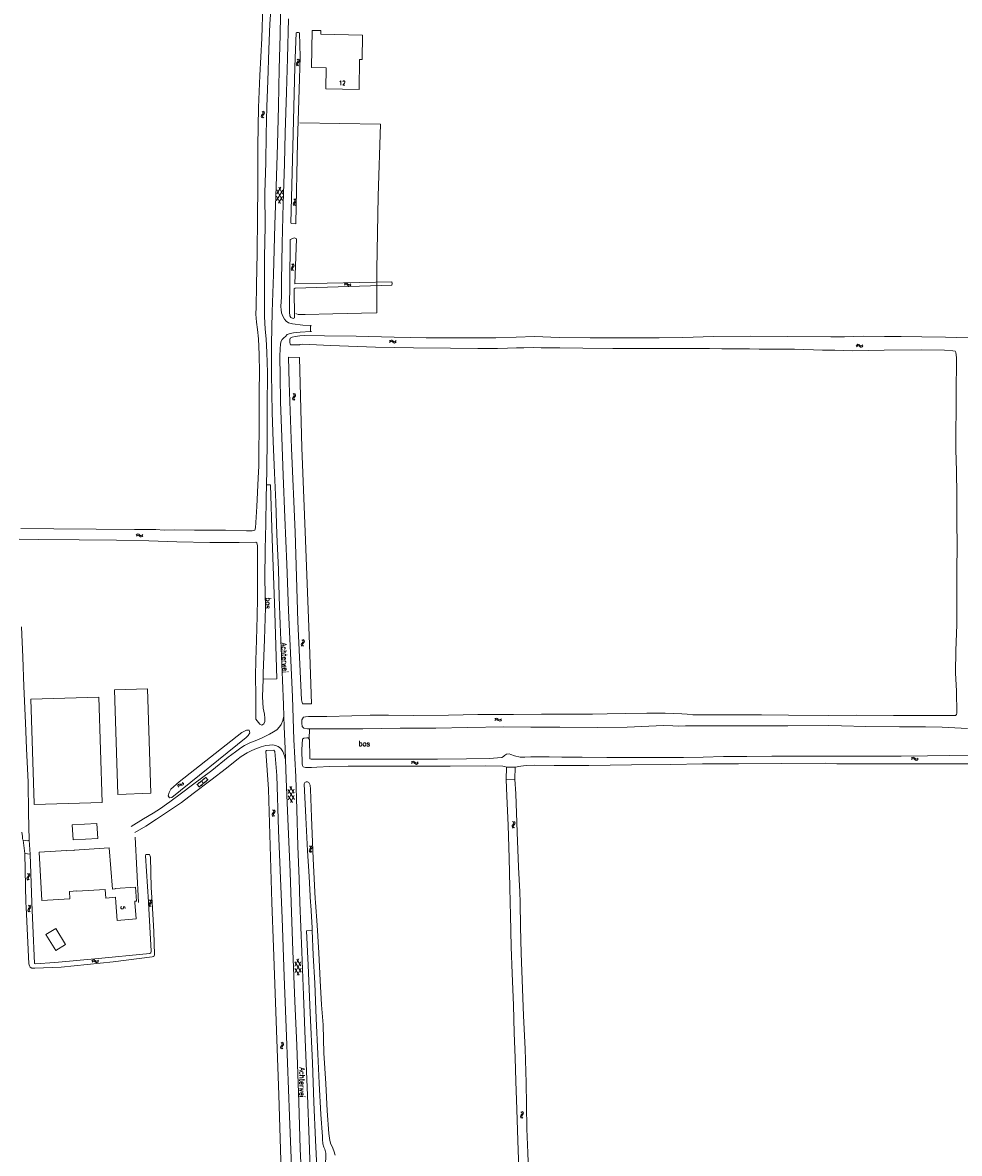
# Model space of a CAD drawing. Header units: metres. Extents: x 189705 to 199106, y 581686 to 588448.
# Tile 527 of 555: x 197139 to 197494, y 587405 to 587833. Entities that reach past the tile are written whole.
import ezdxf
from ezdxf.enums import TextEntityAlignment as Align

# ---------------------------------------------------------------- set-up
doc = ezdxf.new("R2010")
doc.units = ezdxf.units.M
doc.layers.add('B-WA-OG-GBKN-G', color=7, linetype='Continuous', lineweight=18)
doc.styles.add('Style-STANDARD', font='STANDARD.shx')

msp = doc.modelspace()

# ---------------------------------------------------------------- linework, layer by layer
at = {"layer": 'B-WA-OG-GBKN-G'}
for p, q in [((197243.057, 587817.988), (197243.328, 587818.293)), ((197243.346, 587818.922), (197243.089, 587819.24)), ((197243.328, 587818.293), (197243.446, 587818.6)), ((197243.446, 587818.6), (197243.346, 587818.922)), ((197243.553, 587817.976), (197243.827, 587818.278)), ((197243.842, 587818.907), (197243.585, 587819.225)), ((197243.827, 587818.278), (197243.944, 587818.586)), ((197243.944, 587818.586), (197243.842, 587818.907)), ((197242.667, 587817.368), (197242.785, 587817.685)), ((197242.768, 587817.057), (197242.667, 587817.368)), ((197243.025, 587816.741), (197242.768, 587817.057)), ((197242.785, 587817.685), (197243.057, 587817.988)), ((197243.168, 587817.357), (197243.281, 587817.663)), ((197243.266, 587817.044), (197243.168, 587817.357)), ((197243.521, 587816.726), (197243.266, 587817.044)), ((197243.281, 587817.663), (197243.553, 587817.976)), ((197229.59, 587797.882), (197229.498, 587797.566)), ((197229.498, 587797.566), (197229.626, 587797.254)), ((197229.838, 587798.206), (197229.59, 587797.882)), ((197229.626, 587797.254), (197229.908, 587796.958)), ((197229.768, 587799.454), (197230.048, 587799.158)), ((197230.084, 587798.54), (197229.838, 587798.206)), ((197230.088, 587797.908), (197229.996, 587797.592)), ((197229.996, 587797.592), (197230.122, 587797.28)), ((197230.048, 587799.158), (197230.172, 587798.854)), ((197230.172, 587798.854), (197230.084, 587798.54)), ((197230.334, 587798.234), (197230.088, 587797.908)), ((197230.122, 587797.28), (197230.404, 587796.984)), ((197230.264, 587799.48), (197230.546, 587799.186)), ((197230.58, 587798.558), (197230.334, 587798.234)), ((197230.546, 587799.186), (197230.672, 587798.884)), ((197230.672, 587798.884), (197230.58, 587798.558)), ((197235.23, 587765.757), (197237.655, 587769.662)), ((197235.28, 587767.317), (197236.719, 587764.626)), ((197235.309, 587768.182), (197236.919, 587770.773)), ((197235.359, 587769.737), (197237.528, 587765.684)), ((197235.967, 587764.65), (197237.578, 587767.244)), ((197236.166, 587770.797), (197237.606, 587768.108)), ((197241.628, 587764.714), (197241.527, 587764.401)), ((197241.527, 587764.401), (197241.646, 587764.086)), ((197241.886, 587765.031), (197241.628, 587764.714)), ((197241.646, 587764.086), (197241.919, 587763.782)), ((197241.852, 587766.281), (197242.123, 587765.977)), ((197242.141, 587765.358), (197241.886, 587765.031)), ((197242.127, 587764.726), (197242.026, 587764.413)), ((197242.026, 587764.413), (197242.143, 587764.097)), ((197242.123, 587765.977), (197242.238, 587765.669)), ((197242.382, 587765.045), (197242.127, 587764.726)), ((197242.238, 587765.669), (197242.141, 587765.358)), ((197242.143, 587764.097), (197242.416, 587763.793)), ((197242.348, 587766.292), (197242.622, 587765.99)), ((197242.638, 587765.361), (197242.382, 587765.045)), ((197242.622, 587765.99), (197242.739, 587765.685)), ((197242.739, 587765.685), (197242.638, 587765.361)), ((197241.319, 587741.382), (197241.037, 587741.678)), ((197241.445, 587741.07), (197241.319, 587741.382)), ((197241.815, 587741.408), (197241.533, 587741.704)), ((197241.943, 587741.096), (197241.815, 587741.408)), ((197240.769, 587739.778), (197240.861, 587740.104)), ((197240.895, 587739.476), (197240.769, 587739.778)), ((197240.861, 587740.104), (197241.107, 587740.428)), ((197241.177, 587739.182), (197240.895, 587739.476)), ((197241.107, 587740.428), (197241.353, 587740.754)), ((197241.269, 587739.808), (197241.357, 587740.122)), ((197241.393, 587739.504), (197241.269, 587739.808)), ((197241.353, 587740.754), (197241.445, 587741.07)), ((197241.357, 587740.122), (197241.603, 587740.456)), ((197241.673, 587739.208), (197241.393, 587739.504)), ((197241.603, 587740.456), (197241.851, 587740.78)), ((197241.851, 587740.78), (197241.943, 587741.096)), ((197260.929, 587733.717), (197261.24, 587733.98)), ((197260.931, 587734.214), (197261.24, 587734.479)), ((197261.24, 587734.479), (197261.548, 587734.588)), ((197261.24, 587733.98), (197261.551, 587734.087)), ((197261.548, 587734.588), (197261.869, 587734.478)), ((197261.551, 587734.087), (197261.859, 587733.982)), ((197261.859, 587733.982), (197262.179, 587733.718)), ((197261.869, 587734.478), (197262.179, 587734.215)), ((197262.179, 587734.215), (197262.491, 587733.951)), ((197262.179, 587733.718), (197262.489, 587733.452)), ((197262.489, 587733.452), (197262.799, 587733.343)), ((197262.491, 587733.951), (197262.801, 587733.842)), ((197262.799, 587733.343), (197263.118, 587733.454)), ((197262.801, 587733.842), (197263.12, 587733.95)), ((197263.118, 587733.454), (197263.429, 587733.719)), ((197263.12, 587733.95), (197263.431, 587734.215)), ((197278.023, 587712.484), (197278.31, 587712.773)), ((197278.061, 587711.989), (197278.35, 587712.276)), ((197278.31, 587712.773), (197278.609, 587712.906)), ((197278.35, 587712.276), (197278.651, 587712.407)), ((197278.609, 587712.906), (197278.937, 587712.822)), ((197278.651, 587712.407), (197278.967, 587712.327)), ((197278.937, 587712.822), (197279.267, 587712.584)), ((197278.967, 587712.327), (197279.307, 587712.089)), ((197279.267, 587712.584), (197279.598, 587712.346)), ((197279.307, 587712.089), (197279.636, 587711.848)), ((197279.598, 587712.346), (197279.917, 587712.261)), ((197279.636, 587711.848), (197279.954, 587711.764)), ((197279.917, 587712.261), (197280.225, 587712.395)), ((197279.954, 587711.764), (197280.263, 587711.9)), ((197280.225, 587712.395), (197280.515, 587712.684)), ((197280.263, 587711.9), (197280.552, 587712.189)), ((197455.046, 587711.124), (197455.339, 587711.269)), ((197455.339, 587711.269), (197455.671, 587711.197)), ((197454.77, 587710.825), (197455.046, 587711.124)), ((197454.827, 587710.331), (197455.105, 587710.629)), ((197455.105, 587710.629), (197455.4, 587710.772)), ((197455.4, 587710.772), (197455.719, 587710.703)), ((197455.671, 587711.197), (197456.009, 587710.972)), ((197455.719, 587710.703), (197456.068, 587710.478)), ((197456.009, 587710.972), (197456.35, 587710.746)), ((197456.068, 587710.478), (197456.407, 587710.251)), ((197456.35, 587710.746), (197456.671, 587710.674)), ((197456.407, 587710.251), (197456.728, 587710.179)), ((197456.671, 587710.674), (197456.974, 587710.819)), ((197456.728, 587710.179), (197457.031, 587710.326)), ((197456.974, 587710.819), (197457.252, 587711.119)), ((197457.031, 587710.326), (197457.309, 587710.626)), ((197241.304, 587690.738), (197241.396, 587691.064)), ((197241.43, 587690.436), (197241.304, 587690.738)), ((197241.396, 587691.064), (197241.642, 587691.388)), ((197241.712, 587690.142), (197241.43, 587690.436)), ((197241.854, 587692.342), (197241.572, 587692.638)), ((197241.642, 587691.388), (197241.888, 587691.714)), ((197241.804, 587690.768), (197241.892, 587691.082)), ((197241.928, 587690.464), (197241.804, 587690.768)), ((197241.98, 587692.03), (197241.854, 587692.342)), ((197241.888, 587691.714), (197241.98, 587692.03)), ((197241.892, 587691.082), (197242.138, 587691.416)), ((197242.208, 587690.168), (197241.928, 587690.464)), ((197242.35, 587692.368), (197242.068, 587692.664)), ((197242.138, 587691.416), (197242.386, 587691.74)), ((197242.478, 587692.056), (197242.35, 587692.368)), ((197242.386, 587691.74), (197242.478, 587692.056)), ((197182.147, 587639.124), (197182.441, 587639.405)), ((197182.172, 587638.628), (197182.468, 587638.907)), ((197182.441, 587639.405), (197182.743, 587639.531)), ((197182.468, 587638.907), (197182.772, 587639.031)), ((197182.743, 587639.531), (197183.069, 587639.438)), ((197182.772, 587639.031), (197183.086, 587638.942)), ((197183.069, 587639.438), (197183.393, 587639.191)), ((197183.086, 587638.942), (197183.42, 587638.695)), ((197183.393, 587639.191), (197183.718, 587638.945)), ((197183.42, 587638.695), (197183.743, 587638.447)), ((197183.718, 587638.945), (197184.034, 587638.852)), ((197184.034, 587638.852), (197184.346, 587638.977)), ((197184.059, 587638.354), (197184.371, 587638.481)), ((197184.346, 587638.977), (197184.643, 587639.259)), ((197184.371, 587638.481), (197184.668, 587638.763)), ((197183.743, 587638.447), (197184.059, 587638.354)), ((197244.605, 587597.559), (197244.7, 587597.884)), ((197244.728, 587597.256), (197244.605, 587597.559)), ((197244.7, 587597.884), (197244.948, 587598.206)), ((197245.008, 587596.96), (197244.728, 587597.256)), ((197245.168, 587599.158), (197244.889, 587599.457)), ((197244.948, 587598.206), (197245.197, 587598.53)), ((197245.105, 587597.585), (197245.196, 587597.898)), ((197245.226, 587597.28), (197245.105, 587597.585)), ((197245.292, 587598.845), (197245.168, 587599.158)), ((197245.196, 587597.898), (197245.445, 587598.23)), ((197245.197, 587598.53), (197245.292, 587598.845)), ((197245.504, 587596.981), (197245.226, 587597.28)), ((197245.665, 587599.18), (197245.385, 587599.478)), ((197245.445, 587598.23), (197245.695, 587598.552)), ((197245.79, 587598.867), (197245.665, 587599.18)), ((197245.695, 587598.552), (197245.79, 587598.867)), ((197317.906, 587569.328), (197318.193, 587569.617)), ((197317.944, 587568.833), (197318.233, 587569.12)), ((197318.193, 587569.617), (197318.492, 587569.75)), ((197318.233, 587569.12), (197318.534, 587569.251)), ((197318.492, 587569.75), (197318.82, 587569.666)), ((197318.534, 587569.251), (197318.85, 587569.171)), ((197318.82, 587569.666), (197319.15, 587569.428)), ((197318.85, 587569.171), (197319.19, 587568.933)), ((197319.15, 587569.428), (197319.481, 587569.19)), ((197319.19, 587568.933), (197319.519, 587568.692)), ((197319.481, 587569.19), (197319.8, 587569.105)), ((197319.519, 587568.692), (197319.837, 587568.608)), ((197319.8, 587569.105), (197320.108, 587569.239)), ((197319.837, 587568.608), (197320.146, 587568.744)), ((197320.108, 587569.239), (197320.398, 587569.528)), ((197320.146, 587568.744), (197320.435, 587569.033)), ((197286.344, 587553.05), (197286.638, 587553.331)), ((197286.638, 587553.331), (197286.94, 587553.457)), ((197286.665, 587552.833), (197286.969, 587552.957)), ((197286.94, 587553.457), (197287.266, 587553.364)), ((197286.969, 587552.957), (197287.283, 587552.868)), ((197287.266, 587553.364), (197287.59, 587553.117)), ((197287.283, 587552.868), (197287.617, 587552.621)), ((197287.59, 587553.117), (197287.915, 587552.871)), ((197287.915, 587552.871), (197288.231, 587552.778)), ((197288.231, 587552.778), (197288.543, 587552.903)), ((197288.543, 587552.903), (197288.84, 587553.185)), ((197475.667, 587554.555), (197475.967, 587554.831)), ((197475.683, 587554.059), (197475.985, 587554.333)), ((197475.967, 587554.831), (197476.271, 587554.951)), ((197475.985, 587554.333), (197476.291, 587554.451)), ((197476.271, 587554.951), (197476.595, 587554.853)), ((197476.291, 587554.451), (197476.603, 587554.356)), ((197476.595, 587554.853), (197476.914, 587554.6)), ((197476.603, 587554.356), (197476.932, 587554.104)), ((197476.914, 587554.6), (197477.235, 587554.348)), ((197476.932, 587554.104), (197477.251, 587553.849)), ((197477.235, 587554.348), (197477.549, 587554.25)), ((197477.251, 587553.849), (197477.565, 587553.751)), ((197477.549, 587554.25), (197477.864, 587554.369)), ((197477.565, 587553.751), (197477.88, 587553.873)), ((197477.864, 587554.369), (197478.165, 587554.645)), ((197477.88, 587553.873), (197478.181, 587554.149)), ((197286.369, 587552.554), (197286.665, 587552.833)), ((197287.617, 587552.621), (197287.94, 587552.373)), ((197287.94, 587552.373), (197288.256, 587552.28)), ((197288.256, 587552.28), (197288.568, 587552.407)), ((197288.568, 587552.407), (197288.865, 587552.689)), ((197197.854, 587543.966), (197197.919, 587544.368)), ((197197.919, 587544.368), (197198.084, 587544.651)), ((197198.084, 587544.651), (197198.399, 587544.774)), ((197198.399, 587544.774), (197198.806, 587544.773)), ((197198.409, 587544.27), (197198.713, 587544.389)), ((197198.713, 587544.389), (197199.127, 587544.394)), ((197198.806, 587544.773), (197199.214, 587544.773)), ((197199.127, 587544.394), (197199.535, 587544.392)), ((197199.214, 587544.773), (197199.522, 587544.89)), ((197199.522, 587544.89), (197199.695, 587545.179)), ((197199.535, 587544.392), (197199.843, 587544.509)), ((197199.695, 587545.179), (197199.761, 587545.582)), ((197199.843, 587544.509), (197200.015, 587544.799)), ((197200.015, 587544.799), (197200.081, 587545.202)), ((197205.076, 587544.545), (197208.653, 587547.437)), ((197205.231, 587544.671), (197205.986, 587543.738)), ((197205.783, 587545.503), (197205.972, 587545.269)), ((197205.83, 587543.612), (197209.407, 587546.504)), ((197206.804, 587544.399), (197206.993, 587544.166)), ((197206.864, 587545.991), (197207.619, 587545.058)), ((197207.57, 587546.947), (197207.759, 587546.714)), ((197208.435, 587545.718), (197208.624, 587545.485)), ((197208.497, 587547.311), (197209.252, 587546.378)), ((197198.174, 587543.586), (197198.241, 587543.988)), ((197198.241, 587543.988), (197198.409, 587544.27)), ((197239.594, 587542.816), (197242.018, 587538.909)), ((197239.643, 587541.261), (197241.084, 587543.949)), ((197239.67, 587540.395), (197241.278, 587537.802)), ((197239.72, 587538.836), (197241.89, 587542.887)), ((197240.331, 587543.925), (197241.94, 587541.333)), ((197240.526, 587537.778), (197241.968, 587540.47)), ((197233.586, 587533.128), (197233.66, 587533.458)), ((197233.728, 587532.833), (197233.586, 587533.128)), ((197233.66, 587533.458), (197233.889, 587533.795)), ((197234.025, 587532.555), (197233.728, 587532.833)), ((197234.049, 587534.759), (197233.752, 587535.04)), ((197233.889, 587533.795), (197234.117, 587534.134)), ((197234.192, 587534.454), (197234.049, 587534.759)), ((197234.083, 587533.185), (197234.154, 587533.503)), ((197234.223, 587532.888), (197234.083, 587533.185)), ((197234.117, 587534.134), (197234.192, 587534.454)), ((197234.154, 587533.503), (197234.382, 587533.85)), ((197234.519, 587532.607), (197234.223, 587532.888)), ((197234.543, 587534.811), (197234.246, 587535.092)), ((197234.382, 587533.85), (197234.613, 587534.186)), ((197234.688, 587534.507), (197234.543, 587534.811)), ((197234.613, 587534.186), (197234.688, 587534.507)), ((197324.497, 587529.067), (197324.412, 587528.749)), ((197324.412, 587528.749), (197324.547, 587528.44)), ((197324.737, 587529.397), (197324.497, 587529.067)), ((197324.547, 587528.44), (197324.836, 587528.151)), ((197324.639, 587530.643), (197324.925, 587530.353)), ((197324.976, 587529.736), (197324.737, 587529.397)), ((197324.994, 587529.104), (197324.909, 587528.786)), ((197324.909, 587528.786), (197325.042, 587528.477)), ((197324.925, 587530.353), (197325.056, 587530.052)), ((197325.056, 587530.052), (197324.976, 587529.736)), ((197325.232, 587529.436), (197324.994, 587529.104)), ((197325.042, 587528.477), (197325.331, 587528.188)), ((197325.134, 587530.68), (197325.423, 587530.393)), ((197325.471, 587529.766), (197325.232, 587529.436)), ((197325.423, 587530.393), (197325.555, 587530.094)), ((197325.555, 587530.094), (197325.471, 587529.766)), ((197247.711, 587519.801), (197247.656, 587519.476)), ((197247.656, 587519.476), (197247.819, 587519.181)), ((197247.706, 587521.383), (197248.018, 587521.121)), ((197247.92, 587520.151), (197247.711, 587519.801)), ((197247.819, 587519.181), (197248.133, 587518.92)), ((197248.125, 587520.511), (197247.92, 587520.151)), ((197248.018, 587521.121), (197248.177, 587520.833)), ((197248.177, 587520.833), (197248.125, 587520.511)), ((197248.202, 587519.884), (197248.148, 587519.559)), ((197248.148, 587519.559), (197248.309, 587519.264)), ((197248.196, 587521.466), (197248.51, 587521.206)), ((197248.409, 587520.236), (197248.202, 587519.884)), ((197248.309, 587519.264), (197248.623, 587519.003)), ((197248.616, 587520.586), (197248.409, 587520.236)), ((197248.51, 587521.206), (197248.67, 587520.921)), ((197248.67, 587520.921), (197248.616, 587520.586)), ((197140.921, 587510.963), (197141.21, 587510.676)), ((197141.266, 587510.06), (197141.031, 587509.718)), ((197141.21, 587510.676), (197141.344, 587510.376)), ((197141.344, 587510.376), (197141.266, 587510.06)), ((197141.416, 587511.005), (197141.707, 587510.72)), ((197141.761, 587510.093), (197141.525, 587509.762)), ((197141.707, 587510.72), (197141.842, 587510.422)), ((197141.842, 587510.422), (197141.761, 587510.093)), ((197140.793, 587509.386), (197140.711, 587509.067)), ((197140.711, 587509.067), (197140.849, 587508.76)), ((197141.031, 587509.718), (197140.793, 587509.386)), ((197140.849, 587508.76), (197141.14, 587508.473)), ((197141.29, 587509.428), (197141.208, 587509.109)), ((197141.208, 587509.109), (197141.344, 587508.801)), ((197141.525, 587509.762), (197141.29, 587509.428)), ((197141.344, 587508.801), (197141.635, 587508.515)), ((197141.153, 587497.346), (197141.061, 587497.03)), ((197141.4, 587497.67), (197141.153, 587497.346)), ((197141.329, 587498.918), (197141.609, 587498.622)), ((197141.646, 587498.004), (197141.4, 587497.67)), ((197141.651, 587497.372), (197141.559, 587497.056)), ((197141.609, 587498.622), (197141.734, 587498.318)), ((197141.734, 587498.318), (197141.646, 587498.004)), ((197141.896, 587497.698), (197141.651, 587497.372)), ((197141.825, 587498.944), (197142.107, 587498.651)), ((197142.142, 587498.023), (197141.896, 587497.698)), ((197142.107, 587498.651), (197142.234, 587498.349)), ((197142.234, 587498.349), (197142.142, 587498.023)), ((197186.844, 587499.038), (197186.936, 587499.364)), ((197186.97, 587498.736), (197186.844, 587499.038)), ((197186.936, 587499.364), (197187.182, 587499.688)), ((197187.252, 587498.442), (197186.97, 587498.736)), ((197187.394, 587500.642), (197187.112, 587500.938)), ((197187.182, 587499.688), (197187.428, 587500.014)), ((197187.344, 587499.068), (197187.432, 587499.382)), ((197187.468, 587498.764), (197187.344, 587499.068)), ((197187.52, 587500.33), (197187.394, 587500.642)), ((197187.428, 587500.014), (197187.52, 587500.33)), ((197187.432, 587499.382), (197187.678, 587499.716)), ((197187.748, 587498.468), (197187.468, 587498.764)), ((197187.89, 587500.668), (197187.608, 587500.964)), ((197187.678, 587499.716), (197187.926, 587500.04)), ((197188.018, 587500.356), (197187.89, 587500.668)), ((197187.926, 587500.04), (197188.018, 587500.356)), ((197141.061, 587497.03), (197141.189, 587496.718)), ((197141.189, 587496.718), (197141.472, 587496.422)), ((197141.559, 587497.056), (197141.685, 587496.744)), ((197141.685, 587496.744), (197141.968, 587496.448)), ((197165.332, 587477.86), (197165.604, 587478.164)), ((197165.395, 587477.368), (197165.669, 587477.669)), ((197165.604, 587478.164), (197165.896, 587478.312)), ((197165.669, 587477.669), (197165.963, 587477.816)), ((197165.896, 587478.312), (197166.228, 587478.245)), ((197165.963, 587477.816), (197166.283, 587477.751)), ((197166.228, 587478.245), (197166.569, 587478.023)), ((197166.283, 587477.751), (197166.634, 587477.531)), ((197166.569, 587478.023), (197166.913, 587477.803)), ((197166.634, 587477.531), (197166.976, 587477.308)), ((197166.913, 587477.803), (197167.235, 587477.734)), ((197166.976, 587477.308), (197167.298, 587477.24)), ((197167.235, 587477.734), (197167.536, 587477.883)), ((197167.298, 587477.24), (197167.599, 587477.391)), ((197167.536, 587477.883), (197167.81, 587478.187)), ((197167.599, 587477.391), (197167.874, 587477.694)), ((197242.16, 587477.462), (197244.588, 587473.558)), ((197242.211, 587475.906), (197243.649, 587478.596)), ((197242.29, 587473.482), (197244.457, 587477.535)), ((197242.896, 587478.572), (197244.508, 587475.981)), ((197242.239, 587475.041), (197243.849, 587472.45)), ((197243.098, 587472.425), (197244.536, 587475.118)), ((197237.314, 587446.737), (197237.032, 587447.033)), ((197237.102, 587445.783), (197237.348, 587446.109)), ((197237.44, 587446.425), (197237.314, 587446.737)), ((197237.348, 587446.109), (197237.44, 587446.425)), ((197237.81, 587446.763), (197237.528, 587447.059)), ((197237.598, 587445.811), (197237.846, 587446.135)), ((197237.938, 587446.451), (197237.81, 587446.763)), ((197237.846, 587446.135), (197237.938, 587446.451)), ((197236.764, 587445.133), (197236.856, 587445.459)), ((197236.89, 587444.831), (197236.764, 587445.133)), ((197236.856, 587445.459), (197237.102, 587445.783)), ((197237.172, 587444.537), (197236.89, 587444.831)), ((197237.264, 587445.163), (197237.352, 587445.477)), ((197237.388, 587444.859), (197237.264, 587445.163)), ((197237.352, 587445.477), (197237.598, 587445.811)), ((197237.668, 587444.563), (197237.388, 587444.859)), ((197327.805, 587420.793), (197328.097, 587420.509)), ((197328.097, 587420.509), (197328.234, 587420.211)), ((197328.234, 587420.211), (197328.159, 587419.893)), ((197328.299, 587420.84), (197328.593, 587420.558)), ((197328.593, 587420.558), (197328.732, 587420.262)), ((197328.732, 587420.262), (197328.654, 587419.932)), ((197327.693, 587419.215), (197327.614, 587418.895)), ((197327.614, 587418.895), (197327.755, 587418.589)), ((197327.927, 587419.549), (197327.693, 587419.215)), ((197327.755, 587418.589), (197328.05, 587418.305)), ((197328.159, 587419.893), (197327.927, 587419.549)), ((197328.189, 587419.262), (197328.111, 587418.942)), ((197328.111, 587418.942), (197328.25, 587418.636)), ((197328.422, 587419.598), (197328.189, 587419.262)), ((197328.25, 587418.636), (197328.544, 587418.352)), ((197328.654, 587419.932), (197328.422, 587419.598))]:
    msp.add_line(p, q, dxfattribs=at)
at = {"layer": 'B-WA-OG-GBKN-G', "flags": 128}
for points in [[(197233.423, 587843.13), (197232.762, 587832.621), (197232.328, 587822.884), (197231.902, 587810.986), (197231.613, 587801.321), (197231.286, 587790.745), (197231.168, 587780.102), (197230.882, 587768.649), (197230.922, 587755.87), (197230.721, 587744.331), (197230.647, 587729.883), (197230.688, 587721.853), (197230.89, 587716.999), (197231.309, 587713.296), (197231.641, 587708.212), (197231.815, 587700.639), (197231.742, 587687.541), (197231.689, 587675.49), (197231.538, 587663.714), (197231.438, 587658.108)], [(197236.842, 587843.755), (197236.602, 587828.34), (197236.292, 587815.49), (197235.98, 587801.422), (197235.615, 587786.972), (197235.146, 587770.949), (197234.629, 587756.474)], [(197138.402, 587641.541), (197150.911, 587641.439), (197166.996, 587641.278), (197181.43, 587641.139), (197189.499, 587641.12), (197192.662, 587640.972), (197196.599, 587641.048), (197204.143, 587640.948), (197215.932, 587640.882), (197223.928, 587640.641), (197226.043, 587640.649), (197226.995, 587640.919), (197227.248, 587641.743), (197227.765, 587649.842), (197228.289, 587660.587), (197228.498, 587665.275), (197228.549, 587668.517), (197228.6, 587671.72), (197228.629, 587678.217), (197228.686, 587686.049), (197228.734, 587693.66), (197228.812, 587700.569), (197228.719, 587707.381), (197228.424, 587713.343), (197227.992, 587716.921), (197227.686, 587719.654), (197227.454, 587722.636), (197227.521, 587725.301), (197227.626, 587733.677), (197227.949, 587745.858), (197228.082, 587759.251), (197228.141, 587771.066), (197228.16, 587786.359), (197228.398, 587800.878), (197228.957, 587813.064), (197229.664, 587827.181), (197230.047, 587839.544)], [(197239.844, 587834.528), (197239.427, 587819.571), (197238.99, 587806.671), (197238.497, 587791.333), (197238.291, 587779.626), (197237.798, 587764.618), (197237.432, 587749.382), (197237.094, 587735.161)], [(197243.219, 587787.907), (197243.875, 587807.698), (197244.156, 587820.122), (197243.897, 587829.163), (197243.612, 587829.348), (197242.959, 587829.332), (197242.708, 587829.148), (197242.176, 587816.34), (197241.484, 587785.949), (197240.717, 587757.234), (197240.792, 587757.008), (197242.547, 587756.888), (197242.619, 587757.1), (197243.219, 587787.907)], [(197248.543, 587816.052), (197254.104, 587815.946), (197253.959, 587807.982), (197266.483, 587807.743), (197266.69, 587819.117), (197267.619, 587819.1), (197267.787, 587828.321), (197252.039, 587828.622), (197252.065, 587830.026), (197248.799, 587830.088), (197248.543, 587816.052)], [(197242.536, 587722.963), (197242.832, 587722.753), (197243.492, 587722.523), (197246.135, 587722.618), (197256.603, 587722.846), (197267.453, 587723.123), (197273.246, 587723.236), (197273.234, 587739.642), (197273.757, 587767.296), (197274.558, 587794.544)], [(197274.558, 587794.544), (197259.136, 587794.812), (197244.118, 587795.106)], [(197234.629, 587756.474), (197234.051, 587737.759), (197233.662, 587723.563), (197233.328, 587711.374), (197233.302, 587700.124), (197233.572, 587685.495), (197234.029, 587674.447), (197234.433, 587662.611), (197234.991, 587651.512), (197235.394, 587639.219), (197235.998, 587625.986), (197236.304, 587615.624), (197236.686, 587605.312), (197237.046, 587596.296), (197237.5, 587584.181), (197237.884, 587574.859), (197237.993, 587570.518)], [(197240.476, 587751.011), (197242.107, 587751.642), (197242.854, 587751.239), (197242.185, 587734.175), (197278.901, 587734.868), (197279.063, 587734.335), (197278.946, 587733.615), (197242.312, 587732.515), (197241.963, 587732.214), (197242.035, 587721.311), (197241.532, 587721.083), (197240.665, 587721.404), (197240.285, 587721.998), (197240.21, 587723.414), (197240.416, 587748.883), (197240.476, 587751.011)], [(197237.094, 587735.161), (197237.08, 587729.218), (197236.919, 587725.562), (197236.967, 587724.342), (197237.091, 587723.25), (197237.596, 587721.877), (197238.254, 587720.835), (197238.862, 587720.02), (197239.826, 587719.434), (197241.248, 587719.075), (197245.185, 587718.532), (197248.08, 587718.415)], [(197248.119, 587716.127), (197244.188, 587715.817), (197241.621, 587715.595), (197240.426, 587715.394), (197239.333, 587714.965), (197238.594, 587714.282), (197238.034, 587713.673), (197237.448, 587713.04), (197236.938, 587712.254), (197236.783, 587711.137), (197236.678, 587709.867), (197236.543, 587706.516), (197236.577, 587699.354), (197236.707, 587689.551), (197237.234, 587676.089), (197237.784, 587661.663), (197238.433, 587645.687), (197239.128, 587628.01), (197239.848, 587610.485), (197240.547, 587594.433), (197241.27, 587577.645), (197241.868, 587561.72), (197242.546, 587547.572), (197242.898, 587535.204), (197243.348, 587521.311), (197243.801, 587508.993), (197244.135, 587500)], [(197248.511, 587718.311), (197248.08, 587718.415)], [(197248.08, 587718.415), (197248.119, 587716.127)], [(197248.449, 587716.126), (197248.119, 587716.127)], [(197253.377, 587714.448), (197245.761, 587714.621), (197244.057, 587714.519), (197242.255, 587714.247), (197241.146, 587713.926), (197240.41, 587713.537), (197240.283, 587712.988), (197240.277, 587712.012), (197240.392, 587711.5), (197240.521, 587711.12)], [(197244.018, 587711.035), (197244.141, 587711.151), (197245.04, 587711.349), (197255.719, 587710.884), (197272.705, 587710.226), (197287.113, 587709.95), (197301.174, 587709.793), (197311.43, 587709.671), (197318.903, 587709.728), (197322.728, 587709.785), (197326.168, 587709.963), (197328.945, 587709.987), (197332.43, 587710.007), (197335.488, 587710.003), (197338.992, 587709.997), (197342.574, 587709.918), (197351.285, 587709.843), (197362.615, 587709.682), (197372.727, 587709.698), (197381.825, 587709.687), (197385.689, 587709.699), (197389.566, 587709.697), (197394.112, 587709.678), (197399.246, 587709.65), (197403.798, 587709.625), (197408.343, 587709.599), (197414.369, 587709.514), (197418.01, 587709.461), (197421.514, 587709.441), (197426.655, 587709.426), (197431.377, 587709.406), (197434.835, 587709.302), (197438.541, 587709.137), (197442.038, 587709.059), (197446.635, 587709.007), (197453.272, 587708.867), (197465.284, 587709.065), (197479.287, 587709.22), (197488.211, 587709.053), (197491.362, 587708.802), (197492.265, 587708.653), (197492.518, 587708.122), (197492.632, 587707.335), (197492.666, 587706.103), (197492.735, 587702.819), (197492.537, 587695.554), (197492.539, 587686.478), (197492.414, 587678.196), (197492.472, 587671.29), (197492.69, 587663.406)], [(197497.171, 587713.751), (197488.576, 587714.015), (197479.553, 587714.137), (197471.71, 587714.228), (197465.42, 587714.179), (197457.341, 587714.31), (197450.244, 587714.108), (197445.186, 587714.06), (197428.911, 587714.248), (197414.889, 587714.3), (197400.662, 587714.202), (197389.068, 587713.834), (197380.192, 587713.686), (197368.095, 587713.701), (197354.053, 587713.766), (197342.284, 587713.903), (197332.966, 587714.275), (197325.937, 587714.033), (197318.351, 587713.76), (197311.251, 587713.675), (197301.735, 587713.676), (197291.957, 587713.763), (197279.841, 587714.039), (197265.349, 587714.296), (197253.377, 587714.448)], [(197240.521, 587711.12), (197244.018, 587711.035)], [(197244.01, 587706.239), (197239.835, 587706.439)], [(197239.835, 587706.439), (197240.02, 587696.723), (197240.898, 587671.935), (197242.306, 587640.188), (197243.288, 587606.308), (197244.685, 587576.655), (197245.124, 587575.159)], [(197248.558, 587575.203), (197247.728, 587597.591), (197246.273, 587637.088), (197244.83, 587672.144), (197244.01, 587706.239)], [(197492.69, 587663.406), (197492.829, 587654.212), (197492.816, 587644.645), (197492.905, 587634.429), (197492.892, 587626.265), (197492.78, 587615.211), (197492.79, 587605.12), (197492.501, 587595.417), (197492.382, 587586.867), (197492.682, 587579.939), (197492.8, 587571.611), (197492.666, 587571.1), (197492.298, 587570.814), (197491.256, 587570.76), (197489.604, 587570.741), (197480.654, 587570.797), (197468.866, 587570.795), (197454.896, 587570.849), (197444.312, 587570.782), (197429.111, 587570.885), (197418.861, 587571.001), (197408.015, 587571.029), (197397.543, 587571.06), (197392.938, 587571.079), (197390.725, 587571.223), (197388.683, 587571.384), (197382.423, 587571.701), (197375.48, 587571.654), (197367.299, 587571.503), (197360.447, 587571.344), (197354.867, 587571.257), (197348.625, 587571.213), (197343.032, 587571.271), (197335.539, 587571.319), (197325.02, 587571.193), (197311.436, 587571.112), (197300.411, 587570.845), (197287.036, 587570.716), (197277.71, 587570.846), (197270.748, 587570.833), (197263.719, 587570.603), (197254.247, 587570.4), (197249.204, 587570.349), (197247.35, 587570.333), (197246.237, 587570.294), (197245.41, 587570.102), (197244.875, 587569.135), (197244.88, 587567.832), (197244.965, 587566.62), (197245.623, 587565.974)], [(197231.438, 587658.108), (197232.974, 587658.069), (197233.662, 587637.623), (197234.562, 587609.813), (197235.392, 587584.669), (197230.151, 587584.563)], [(197231.438, 587658.108), (197231.349, 587653.151), (197231.177, 587643.36), (197230.933, 587633.714), (197230.858, 587622.528), (197231.034, 587611.687), (197230.731, 587599.507), (197230.215, 587586.732), (197230.151, 587584.563)], [(197230.151, 587584.563), (197229.956, 587577.885), (197230.175, 587573.574), (197230.64, 587571.285), (197230.789, 587569.732), (197230.788, 587568.521), (197230.462, 587567.56), (197229.706, 587567.066), (197228.929, 587567.489), (197227.479, 587569.325), (197227.391, 587571.271), (197227.38, 587573.982), (197227.372, 587578.338), (197227.3, 587585.608), (197227.374, 587591.745), (197227.684, 587599.255), (197227.891, 587608.338), (197228.028, 587615.182), (197228.057, 587625.157), (197228.097, 587633.553), (197228.059, 587635.053), (197227.803, 587636.135), (197227.47, 587636.386), (197221.045, 587636.251), (197209.943, 587636.313), (197197.474, 587636.565), (197186.912, 587636.938), (197174.678, 587637.143), (197160.551, 587637.209), (197145.168, 587637.444), (197137.826, 587637.492)], [(197138.631, 587604.268), (197139.157, 587592.816), (197139.587, 587581.745), (197140.198, 587567.948), (197140.629, 587558.259), (197141.181, 587545.556), (197141.365, 587533.904), (197141.622, 587523.56)], [(197186.398, 587580.902), (197187.675, 587541.321), (197175.191, 587540.918), (197173.914, 587580.499), (197186.398, 587580.902)], [(197143.453, 587537.485), (197142.204, 587576.932), (197167.958, 587577.748), (197169.221, 587537.837), (197143.468, 587537.022)], [(197245.124, 587575.159), (197248.558, 587575.203)], [(197237.993, 587570.518), (197237.692, 587568.816), (197237.003, 587567.37), (197236.442, 587566.432), (197235.346, 587565.342), (197234.125, 587564.558), (197232.598, 587563.673), (197229.775, 587562.36), (197227.181, 587561.223), (197225.146, 587560.416), (197223.187, 587559.379), (197221.788, 587558.469), (197219.777, 587557.026), (197216.952, 587554.951), (197210.741, 587549.887), (197203.487, 587544.521), (197199.236, 587541.383), (197194.858, 587538.118), (197193.586, 587537.181), (197191.371, 587535.612), (197188.598, 587533.765), (197184.934, 587531.616), (197180.278, 587528.783)], [(197237.993, 587570.518), (197238.093, 587566.504), (197238.556, 587558.249), (197238.7, 587554.166)], [(197245.623, 587565.974), (197247.037, 587565.724), (197247.747, 587565.714)], [(197247.663, 587561.792), (197247.747, 587565.714)], [(197247.747, 587565.714), (197249.355, 587565.692), (197258.446, 587565.668), (197267.989, 587565.759), (197282.124, 587565.929), (197295.577, 587565.953), (197307.499, 587566.26), (197321.286, 587566.426), (197331.497, 587566.357), (197342.461, 587566.309), (197356.883, 587566.269), (197367.959, 587566.404), (197376.226, 587566.751), (197381.827, 587567.021), (197385.272, 587566.897), (197387.465, 587566.787), (197390.138, 587566.89), (197393.02, 587566.848), (197396.347, 587566.816), (197400.034, 587566.796), (197403.938, 587566.8), (197409.158, 587566.857), (197417.941, 587566.874), (197428.853, 587566.892), (197444.382, 587566.95), (197449.148, 587566.796), (197458.327, 587566.647), (197471.111, 587566.514), (197480.972, 587566.447), (197487.275, 587566.299), (197496.931, 587565.898)], [(197223.85, 587565.201), (197224.853, 587565.177), (197225.109, 587564.267), (197224.524, 587563.218), (197223.801, 587562.449), (197195.648, 587539.666), (197194.692, 587539.597), (197194.25, 587540.414), (197194.647, 587541.649), (197195.232, 587542.932), (197198.43, 587545.704), (197222.1, 587564.293), (197223.85, 587565.201)], [(197247.663, 587561.792), (197247.293, 587562.285), (197246.671, 587562.367), (197245.636, 587562.248), (197245.064, 587561.852), (197244.891, 587557.93), (197244.927, 587552.493), (197245.074, 587551.798), (197245.294, 587551.345), (197246.223, 587551.124), (197247.205, 587551.112), (197248.541, 587551.131), (197250.552, 587551.159), (197255.407, 587551.433), (197262.35, 587551.578), (197271.271, 587551.588), (197280.938, 587551.626), (197288.503, 587551.61), (197301.019, 587551.587), (197314.381, 587551.711), (197320.891, 587551.538), (197321.663, 587551.403), (197322.292, 587551.185)], [(197501.089, 587555.715), (197489.936, 587555.586), (197481.686, 587555.547), (197471.785, 587555.424), (197460.829, 587555.398), (197451.046, 587555.399), (197443.035, 587555.398), (197439.321, 587555.418), (197431.285, 587555.43), (197422.842, 587555.353), (197413.338, 587555.294), (197404.444, 587555.238), (197396.747, 587555.032), (197389.398, 587554.916), (197380.097, 587554.836), (197370.345, 587554.916), (197360.37, 587554.9), (197350.959, 587555.011), (197343.302, 587554.968), (197338.443, 587555.113), (197335.273, 587555.111), (197331.481, 587555.132), (197329.221, 587555.026), (197327.538, 587555.049), (197325.372, 587555.493), (197323.915, 587556.031), (197323.281, 587556.284), (197322.376, 587556.164), (197321.62, 587555.579), (197321.199, 587555.261), (197320.62, 587554.904), (197315.725, 587554.453), (197307.243, 587554.303), (197296.239, 587554.246), (197286.232, 587554.249), (197275.477, 587554.224), (197266.537, 587554.201), (197256.627, 587554.243), (197248.381, 587554.203), (197247.924, 587554.376), (197247.815, 587554.809), (197247.761, 587561.66), (197247.663, 587561.792)], [(197238.7, 587554.166), (197238.296, 587555.507), (197237.614, 587557.083), (197236.93, 587558.227), (197235.916, 587559.093), (197234.926, 587559.452), (197233.885, 587559.632), (197232.614, 587559.533), (197231.166, 587559.41), (197229.386, 587558.957), (197227.631, 587558.327), (197225.902, 587557.544), (197224.146, 587556.583), (197221.907, 587555.218), (197220.177, 587553.978), (197216.307, 587550.838), (197210.351, 587546.231), (197203.657, 587541.219), (197199.228, 587537.827), (197194.673, 587534.766), (197189.837, 587531.527), (197185.791, 587528.871), (197181.568, 587526.418)], [(197233.528, 587500), (197232.215, 587542.857), (197231.153, 587557.234), (197231.443, 587557.562), (197234.283, 587557.656), (197234.65, 587557.173), (197235.317, 587548.111), (197235.992, 587527.401), (197237.172, 587500)], [(197238.7, 587554.166), (197238.961, 587546.718), (197239.706, 587528.761), (197240.428, 587511.49), (197240.783, 587500)], [(197322.23, 587546.572), (197322.292, 587551.185)], [(197325.578, 587551.219), (197322.292, 587551.185)], [(197325.545, 587546.618), (197325.578, 587551.219)], [(197530.161, 587552.654), (197521.905, 587552.674), (197511.014, 587552.576), (197499.075, 587552.515), (197486.907, 587552.501), (197476.325, 587552.526), (197465.382, 587552.48), (197454.275, 587552.455), (197447.402, 587552.514), (197442.944, 587552.708), (197426.367, 587552.555), (197410.128, 587552.52), (197396.551, 587552.497), (197384.544, 587552.275), (197369.61, 587552.063), (197353.497, 587551.838), (197340.378, 587551.858), (197333.083, 587551.99), (197329.761, 587551.845), (197327.775, 587551.561), (197325.578, 587551.219)], [(197248.153, 587500), (197247.617, 587509.817), (197246.964, 587519.52), (197246.392, 587532.151), (197245.729, 587544.9), (197245.987, 587545.396), (197246.506, 587545.669), (197247.017, 587545.685), (197247.48, 587545.421), (197247.96, 587544.442), (197248.114, 587542.856), (197248.488, 587532.251), (197249.174, 587516.515), (197249.91, 587501.551), (197250.024, 587500)], [(197322.23, 587546.572), (197325.545, 587546.618)], [(197323.737, 587500), (197323.57, 587505.728), (197323.323, 587516.739), (197322.914, 587529.205), (197322.47, 587540.257), (197322.23, 587546.572)], [(197325.545, 587546.618), (197325.872, 587541.07), (197326.381, 587526.652), (197326.812, 587513.413), (197327.356, 587504.038), (197327.457, 587500)], [(197143.453, 587537.485), (197143.468, 587537.022)], [(197167.547, 587524.199), (197167.208, 587529.93), (197157.91, 587529.379), (197158.25, 587523.648), (197167.547, 587524.199)], [(197139.349, 587523.514), (197139.084, 587524.085), (197139.024, 587525.022), (197138.875, 587526.549)], [(197141.622, 587523.56), (197141.471, 587523.43), (197140.783, 587523.369), (197140.272, 587523.417), (197139.349, 587523.514)], [(197139.931, 587518.497), (197139.349, 587523.514)], [(197141.988, 587518.264), (197141.622, 587523.56)], [(197183.017, 587500), (197181.716, 587524.742)], [(197181.635, 587500), (197181.603, 587500.429), (197182.203, 587500.475), (197181.798, 587505.83), (197174.096, 587505.248), (197174.104, 587505.138), (197173.105, 587505.062), (197171.925, 587520.677), (197158.572, 587519.834), (197158.579, 587519.724), (197155.764, 587519.547), (197155.757, 587519.656), (197145.393, 587519.002)], [(197146.442, 587500.731), (197145.393, 587519.002)], [(197139.931, 587518.497), (197141.988, 587518.264)], [(197140.355, 587500), (197139.931, 587518.497)], [(197141.988, 587518.264), (197142.633, 587500)], [(197186.763, 587500), (197186.748, 587500.261), (197185.584, 587517.632), (197185.829, 587518.107), (197186.823, 587518.207), (197187.183, 587518.106), (197187.571, 587517.083), (197187.833, 587505.603), (197188.138, 587500)], [(197159.639, 587504.226), (197159.633, 587504.337), (197156.878, 587504.184), (197157.033, 587501.399), (197146.442, 587500.731)], [(197170.373, 587504.916), (197159.639, 587504.226)], [(197170.373, 587504.916), (197170.618, 587501.679), (197174.244, 587501.953), (197174.392, 587500)], [(197188.138, 587500), (197188.738, 587488.982), (197188.989, 587480.138), (197188.743, 587479.577), (197188.124, 587479.39), (197173.388, 587477.518), (197153.769, 587475.55), (197143.802, 587475.07), (197142.549, 587475.115), (197141.988, 587475.447), (197141.686, 587476.008), (197141.528, 587476.772), (197140.397, 587498.176), (197140.355, 587500)], [(197142.633, 587500), (197142.942, 587491.259), (197143.674, 587476.929), (197143.919, 587476.713), (197151.251, 587477.324), (197166.418, 587478.649), (197187.333, 587480.644), (197187.722, 587480.917), (197187.823, 587481.536), (197186.763, 587500)], [(197174.392, 587500), (197174.904, 587493.222), (197182.107, 587493.766), (197181.635, 587500)], [(197242.734, 587276.997), (197242.417, 587279.307), (197241.538, 587295.065), (197240.261, 587319.327), (197237.647, 587377.451), (197236.171, 587427.182), (197234.046, 587483.093), (197233.528, 587500)], [(197237.172, 587500), (197237.426, 587494.094), (197238.152, 587471.948), (197239.022, 587449.421), (197240.19, 587419.091), (197240.99, 587396.823), (197242.064, 587369.594), (197243.68, 587332.245), (197246.121, 587277.1)], [(197249.691, 587260.86), (197249.344, 587271.004), (197248.881, 587286.783), (197248.358, 587300.553), (197247.917, 587313.664), (197247.172, 587332.642), (197246.597, 587346.666), (197246.172, 587360.921), (197245.713, 587373.167), (197245.08, 587387.902), (197244.26, 587406.778), (197243.73, 587424.437), (197242.889, 587445.855), (197242.189, 587462.572), (197241.418, 587481.678), (197240.783, 587500)], [(197248.275, 587391.613), (197247.61, 587410.135), (197246.959, 587427.056), (197246.121, 587448.118), (197245.472, 587464.861), (197244.825, 587481.299), (197244.135, 587500)], [(197248.8, 587489.335), (197248.767, 587490.332), (197248.212, 587498.915), (197248.153, 587500)], [(197250.024, 587500), (197250.653, 587491.435), (197251.315, 587480.88), (197251.8, 587470.463), (197252.228, 587461.265), (197252.853, 587453.612), (197253.174, 587442.941), (197253.89, 587431.508), (197254.455, 587421.071), (197255.056, 587412.554), (197255.382, 587409.906), (197255.826, 587408.521), (197256.273, 587407.615), (197257.004, 587406.013), (197257.408, 587404.386)], [(197327.007, 587399.193), (197326.614, 587409.839), (197326.261, 587421.623), (197325.874, 587432.288), (197325.609, 587441.223), (197325.269, 587450.676), (197324.92, 587461.079), (197324.469, 587473.054), (197324.126, 587483.214), (197323.878, 587495.162), (197323.737, 587500)], [(197327.457, 587500), (197327.689, 587490.727), (197327.942, 587480.816), (197328.404, 587467.289), (197328.78, 587457.102), (197329.385, 587444.641), (197329.759, 587431.776), (197329.896, 587423.352), (197330.043, 587414.346), (197330.353, 587405.273), (197330.735, 587395.139)], [(197151.637, 587481.776), (197147.928, 587487.888), (197151.702, 587490.178), (197155.411, 587484.066), (197151.637, 587481.776)], [(197250.592, 587396.97), (197249.999, 587409.977), (197249.421, 587424.357), (197248.838, 587439.245), (197247.991, 587458.274), (197247.229, 587476.287), (197246.612, 587489.243), (197248.8, 587489.335)], [(197252.686, 587410.34), (197252.692, 587411.447), (197252.01, 587419.67), (197251.447, 587431.561), (197250.893, 587442.652), (197250.3, 587456.121), (197249.719, 587469.433), (197249.116, 587480.008), (197248.8, 587489.335)], [(197258.624, 587285.728), (197258.155, 587286.326), (197257.93, 587287.035), (197257.762, 587288.536), (197257.284, 587294.524), (197256.865, 587302.845), (197256.426, 587312.279), (197256.035, 587322.033), (197255.692, 587333.398), (197255.533, 587343.839), (197255.201, 587353.672), (197254.784, 587365.791), (197254.393, 587376.908), (197254.013, 587387.54), (197253.867, 587396.586), (197253.738, 587401.708), (197253.878, 587403.384), (197253.881, 587405.041), (197253.536, 587406.648), (197253.135, 587407.416), (197252.728, 587408.604), (197252.686, 587410.34)]]:
    msp.add_lwpolyline(points, dxfattribs=at)

# ---------------------------------------------------------------- texts
at = {"layer": 'B-WA-OG-GBKN-G', "style": 'Style-STANDARD'}
for s, height, rotation, p in [('12', 1.6, 359.82811, (197258.866, 587809.39)), ('Achterwei', 2, 273.09406, (197237.032, 587598.298)), ('bos', 2, 359.59894, (197266.355, 587559.144)), ('5', 1.6, 274.30201, (197176.254, 587498.571)), ('Achterwei', 2, 270, (197244.004, 587437.593))]:
    msp.add_text(s, height=height, rotation=rotation, dxfattribs=at).set_placement(p)
msp.add_text('bos', height=2, rotation=268.68243, dxfattribs=at).set_placement((197232.16, 587613.288), align=Align.MIDDLE_CENTER)

doc.saveas('drawing.dxf')
